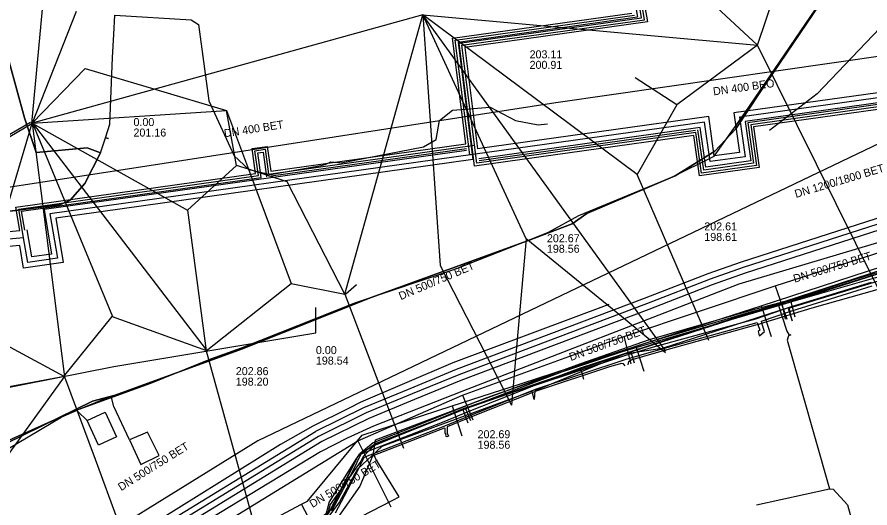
# Model space of a CAD drawing. Extents: x -600309 to -598967, y -1161267 to -1160292.
# Drawn here: x -599207.4 to -599122.1, y -1161207.9 to -1161158.8 of the extents above; entities that cross this region are included whole.
import ezdxf

# ---------------------------------------------------------------- set-up
doc = ezdxf.new("R2010")
doc.units = 0
for name, color, linetype in [('Vrstva 10', 7, 'Continuous'), ('Vrstva 12', 7, 'Continuous'), ('Vrstva 13', 7, 'Continuous'), ('Vrstva 16', 7, 'Continuous'), ('Vrstva 29', 7, 'Continuous'), ('Vrstva 30', 7, 'Continuous'), ('Vrstva 32', 7, 'Continuous'), ('Vrstva 42', 7, 'Continuous'), ('Vrstva 43', 7, 'Continuous'), ('Vrstva 44', 7, 'Continuous'), ('Vrstva 45', 7, 'Continuous'), ('Vrstva 54', 7, 'Continuous'), ('Vrstva 55', 7, 'Continuous'), ('Vrstva 58', 7, 'Continuous'), ('Vrstva 9', 7, 'Continuous')]:
    doc.layers.add(name, color=color, linetype=linetype)

msp = doc.modelspace()

# ---------------------------------------------------------------- linework, layer by layer
at = {"layer": 'Vrstva 10'}
for p, q in [((-599222.829, -1161227.885), (-599177.572, -1161200.212)), ((-599176.946, -1161201.236), (-599222.203, -1161228.909))]:
    msp.add_line(p, q, dxfattribs=at)
for points in [[(-599177.525, -1161200.186), (-599172.738, -1161197.819), (-599168.117, -1161195.906), (-599163.463, -1161194.003), (-599144.669, -1161186.887), (-599138.313, -1161184.436), (-599134.984, -1161183.26), (-599102.145, -1161172.699)], [(-599101.777, -1161173.841), (-599134.6, -1161184.398), (-599137.897, -1161185.561), (-599144.24, -1161188.008), (-599163.024, -1161195.12), (-599167.661, -1161197.016), (-599172.242, -1161198.913), (-599176.993, -1161201.262)]]:
    msp.add_lwpolyline(points, dxfattribs=at)
at = {"layer": 'Vrstva 12'}
for points in [[(-599127.15, -1161186.44), (-599119.43, -1161184.22), (-599103.26, -1161181.44), (-599103.41, -1161180.37), (-599092.98, -1161177.14), (-599084.3, -1161174.04), (-599076.1, -1161169.75)], [(-599131.32, -1161187.44), (-599123.41, -1161184.92), (-599114.28, -1161182.23)], [(-599130.04, -1161187.27), (-599127.15, -1161186.44)], [(-599155.4, -1161195.1), (-599146.88, -1161192.21), (-599130.56, -1161187.43), (-599130.04, -1161187.27)], [(-599134.77, -1161188.56), (-599131.32, -1161187.44)], [(-599131.32, -1161187.44), (-599130.42, -1161190.2)], [(-599130.04, -1161187.27), (-599129.62, -1161188.75)], [(-599151.07, -1161193.85), (-599134.77, -1161188.56)], [(-599130.42, -1161190.2), (-599130.24, -1161190.51), (-599130.04, -1161190.55)], [(-599130.04, -1161190.55), (-599130.27, -1161190.65), (-599130.39, -1161191.08), (-599126.17, -1161205.96)], [(-599162.594, -1161197.87), (-599162.57, -1161197.86), (-599153.29, -1161194.7), (-599151.07, -1161193.85)], [(-599151.07, -1161193.85), (-599150.78, -1161194.98)], [(-599159.76, -1161196.58), (-599155.4, -1161195.1)], [(-599163.1, -1161197.85), (-599160.94, -1161197.03)], [(-599160.94, -1161197.03), (-599159.76, -1161196.58)], [(-599171.87, -1161201.68), (-599162.594, -1161197.87)], [(-599171.56, -1161201.06), (-599163.1, -1161197.85)], [(-599162.594, -1161197.87), (-599162.085, -1161199.131)], [(-599171.77, -1161202.4), (-599171.56, -1161201.06)], [(-599175.36, -1161206.81), (-599173.21, -1161202.5), (-599171.87, -1161201.68)], [(-599171.237, -1161203.467), (-599171.54, -1161202.98), (-599171.77, -1161202.4)], [(-599169.19, -1161206.76), (-599171.237, -1161203.467)], [(-599133.46, -1161207.54), (-599126.17, -1161205.96)], [(-599126.17, -1161205.96), (-599125.8, -1161205.99), (-599124.38, -1161207.56), (-599119.71, -1161224.51), (-599120.79, -1161225.09), (-599118.96, -1161232.39)], [(-599186.65, -1161215.74), (-599169.83, -1161207.09)], [(-599177.11, -1161208.88), (-599175.96, -1161208), (-599175.36, -1161206.81)], [(-599169.83, -1161207.09), (-599169.19, -1161206.76)]]:
    msp.add_lwpolyline(points, dxfattribs=at)
at = {"layer": 'Vrstva 13'}
for points in [[(-599087.218, -1160924.142), (-599087.278, -1160924.842), (-599087.456, -1160926.459), (-599092.039, -1160965.733), (-599102.206, -1161043.368), (-599112.605, -1161116.263), (-599117.926, -1161169.4), (-599117.996, -1161169.89), (-599183.336, -1161201.145), (-599207.239, -1161215.957)], [(-599236.681, -1161231.481), (-599227.041, -1161230.092), (-599220.213, -1161229.089), (-599218.605, -1161228.856), (-599213.52, -1161225.93), (-599212.696, -1161225.456), (-599207.28, -1161222.57), (-599199.078, -1161218.2), (-599178.982, -1161207.493), (-599178.382, -1161207.174), (-599172.904, -1161200.579), (-599163.903, -1161197.661), (-599156.96, -1161195.41), (-599145.531, -1161191.704), (-599133.008, -1161187.644), (-599113.264, -1161181.224), (-599091.42, -1161174.16), (-599091.258, -1161174.108)], [(-599133.008, -1161187.644), (-599132.951, -1161187.82), (-599132.006, -1161190.735)], [(-599145.531, -1161191.704), (-599145.464, -1161191.911), (-599144.745, -1161194.18)], [(-599163.903, -1161197.661), (-599163.701, -1161198.283), (-599162.936, -1161200.642)], [(-599178.982, -1161207.493), (-599178.928, -1161207.594), (-599176.462, -1161212.223)]]:
    msp.add_lwpolyline(points, dxfattribs=at)
at = {"layer": 'Vrstva 16'}
for points in [[(-599219.43, -1161231.74), (-599218.74, -1161230.85), (-599216.99, -1161228.5), (-599214.8, -1161226.16), (-599212.14, -1161224.21), (-599207.32, -1161221.58), (-599190.42, -1161211.64), (-599173.33, -1161201.14), (-599162.87, -1161196.58), (-599146.75, -1161190.72), (-599131.59, -1161185.67), (-599112.07, -1161179.391), (-599084.96, -1161170.67), (-599081.61, -1161171.76), (-599079.54, -1161170.52), (-599077.39, -1161169.24), (-599071.31, -1161165.62)], [(-599131.59, -1161185.67), (-599130.44, -1161188.98)], [(-599146.75, -1161190.72), (-599146.03, -1161193.47)], [(-599162.87, -1161196.58), (-599161.85, -1161199.04)], [(-599173.33, -1161201.14), (-599170.03, -1161207.74)]]:
    msp.add_lwpolyline(points, dxfattribs=at)
at = {"layer": 'Vrstva 29'}
for p, q in [((-599144.668, -1161159.06), (-599149.364, -1161131.366)), ((-599107.527, -1161164.917), (-599135.165, -1161168.787)), ((-599107.259, -1161165.792), (-599134.046, -1161169.558)), ((-599138.67, -1161169.278), (-599161.85, -1161172.53)), ((-599139.533, -1161170.328), (-599161.438, -1161173.407)), ((-599182.254, -1161174.485), (-599161.665, -1161171.596)), ((-599161.85, -1161172.53), (-599204.124, -1161178.46)), ((-599206.763, -1161180.846), (-599213.883, -1161181.494))]:
    msp.add_line(p, q, dxfattribs=at)
for points in [[(-599162.147, -1161172.567), (-599163.588, -1161161.098), (-599145.661, -1161158.593)], [(-599161.438, -1161173.407), (-599162.919, -1161161.61), (-599144.668, -1161159.06)], [(-599135.165, -1161168.787), (-599134.61, -1161172.747), (-599138.115, -1161173.238), (-599138.67, -1161169.278)], [(-599134.046, -1161169.558), (-599133.476, -1161173.617), (-599138.963, -1161174.388), (-599139.533, -1161170.328)], [(-599183.284, -1161174.629), (-599183.631, -1161172.153), (-599182.601, -1161172.008), (-599182.254, -1161174.485)], [(-599206.763, -1161180.846), (-599207.246, -1161177.991), (-599183.284, -1161174.629)], [(-599204.124, -1161178.46), (-599203.373, -1161182.899), (-599206.345, -1161183.316), (-599206.763, -1161180.846)]]:
    msp.add_lwpolyline(points, dxfattribs=at)
at = {"layer": 'Vrstva 30'}
for p, q in [((-599150.573, -1161128.113), (-599145.372, -1161158.805)), ((-599144.957, -1161158.848), (-599149.652, -1161131.161)), ((-599149.076, -1161131.57), (-599144.378, -1161159.272)), ((-599108.091, -1161164.491), (-599135.729, -1161168.361)), ((-599107.458, -1161165.413), (-599134.601, -1161169.213)), ((-599107.294, -1161165.545), (-599134.329, -1161169.345)), ((-599107.224, -1161166.04), (-599133.763, -1161169.771)), ((-599138.245, -1161168.714), (-599161.368, -1161171.957)), ((-599139.096, -1161169.842), (-599161.245, -1161172.95)), ((-599139.746, -1161170.61), (-599161.654, -1161173.69)), ((-599161.189, -1161173.12), (-599139.568, -1161170.08)), ((-599182.041, -1161174.203), (-599162.537, -1161171.465)), ((-599162.456, -1161172.111), (-599204.703, -1161178.036)), ((-599162.475, -1161171.962), (-599182.219, -1161174.733)), ((-599161.837, -1161173.033), (-599203.545, -1161178.883)), ((-599213.523, -1161180.708), (-599207.138, -1161180.127)), ((-599207.137, -1161181.633), (-599213.815, -1161182.241))]:
    msp.add_line(p, q, dxfattribs=at)
for points in [[(-599162.537, -1161171.465), (-599163.867, -1161160.885), (-599145.951, -1161158.381)], [(-599145.372, -1161158.805), (-599163.309, -1161161.311), (-599161.837, -1161173.033)], [(-599161.654, -1161173.69), (-599163.198, -1161161.397), (-599144.957, -1161158.848)], [(-599144.378, -1161159.272), (-599162.64, -1161161.823), (-599161.368, -1161171.957)], [(-599135.729, -1161168.361), (-599135.175, -1161172.321), (-599137.689, -1161172.673), (-599138.245, -1161168.714)], [(-599133.763, -1161169.771), (-599133.194, -1161173.83), (-599139.176, -1161174.67), (-599139.746, -1161170.61)], [(-599134.329, -1161169.345), (-599133.758, -1161173.404), (-599138.75, -1161174.106), (-599139.32, -1161170.045)], [(-599134.601, -1161169.213), (-599134.045, -1161173.173), (-599138.541, -1161173.803), (-599139.096, -1161169.842)], [(-599183.567, -1161174.416), (-599183.913, -1161171.94), (-599182.388, -1161171.726), (-599182.041, -1161174.203)], [(-599183.001, -1161174.842), (-599183.349, -1161172.366), (-599182.814, -1161172.29), (-599182.467, -1161174.768)], [(-599207.138, -1161180.127), (-599207.535, -1161177.779), (-599183.567, -1161174.416)], [(-599206.639, -1161180.082), (-599206.957, -1161178.203), (-599183.001, -1161174.842)], [(-599204.703, -1161178.036), (-599203.952, -1161182.475), (-599205.933, -1161182.753), (-599206.389, -1161180.059)], [(-599203.545, -1161178.883), (-599202.794, -1161183.323), (-599206.757, -1161183.879), (-599207.137, -1161181.633)]]:
    msp.add_lwpolyline(points, dxfattribs=at)
at = {"layer": 'Vrstva 32'}
msp.add_lwpolyline([(-599209.53, -1161201.64), (-599203.34, -1161198.88), (-599201.57, -1161198.11), (-599194.04, -1161195.4), (-599188.04, -1161192.97), (-599184.98, -1161191.86), (-599173.54, -1161187.31), (-599163.54, -1161183.97), (-599155.99, -1161180.99), (-599154.28, -1161180.28), (-599151.25, -1161178.64), (-599141.92, -1161174.79), (-599137.7, -1161172.68), (-599134.68, -1161168.41), (-599126.03, -1161155.73), (-599122.59, -1161150.46), (-599118.56, -1161144.84)], dxfattribs=at)
at = {"layer": 'Vrstva 42'}
for p, q in [((-599197.742, -1161197.73), (-599197.996, -1161196.689)), ((-599196.181, -1161201.069), (-599197.742, -1161197.73))]:
    msp.add_line(p, q, dxfattribs=at)
for points in [[(-599206.057, -1161169.33), (-599229.145, -1161182.646), (-599237.128, -1161175.273)], [(-599237.208, -1161175.358), (-599226.27, -1161199.094), (-599202.676, -1161194.69)], [(-599175.922, -1161208.157), (-599173.805, -1161204.133), (-599173.004, -1161202.471), (-599164.867, -1161199.302), (-599162.193, -1161198.203), (-599155.716, -1161195.619), (-599146.633, -1161192.617), (-599143.623, -1161191.738), (-599133.526, -1161188.947), (-599130.055, -1161187.772), (-599121.979, -1161185.28)], [(-599175.569, -1161208.345), (-599173.448, -1161204.313), (-599172.712, -1161202.787), (-599164.718, -1161199.673), (-599162.043, -1161198.574), (-599155.579, -1161195.995), (-599146.514, -1161192.999), (-599143.514, -1161192.123), (-599133.408, -1161189.33), (-599133.345, -1161189.512), (-599133.142, -1161190.099), (-599133.301, -1161190.225), (-599133.227, -1161190.5), (-599133.179, -1161190.654), (-599132.682, -1161190.237), (-599132.924, -1161189.378), (-599132.977, -1161189.189), (-599129.932, -1161188.153), (-599121.889, -1161185.671)], [(-599146.286, -1161193.552), (-599146.25, -1161193.21), (-599146, -1161193.07), (-599143.459, -1161192.315), (-599133.536, -1161189.573), (-599133.345, -1161189.512), (-599132.924, -1161189.378), (-599132.733, -1161189.317), (-599127.89, -1161187.86), (-599121.39, -1161186.02)], [(-599146.615, -1161193.657), (-599146.78, -1161193.45), (-599146.98, -1161193.41), (-599148.159, -1161193.753), (-599155.51, -1161196.183), (-599161.968, -1161198.759), (-599164.403, -1161199.76), (-599164.394, -1161200.374), (-599164.256, -1161200.693), (-599164.427, -1161200.762), (-599164.536, -1161200.698), (-599164.516, -1161200.582), (-599164.594, -1161200.361), (-599164.607, -1161199.928), (-599164.693, -1161199.878), (-599171.842, -1161202.663), (-599171.91, -1161202.74), (-599172.06, -1161203.17), (-599173.12, -1161205.7), (-599176.14, -1161209.94)], [(-599201.46, -1161198.107), (-599201.13, -1161197.962), (-599197.996, -1161196.689)], [(-599212.893, -1161204.647), (-599202.928, -1161198.754), (-599201.46, -1161198.107)], [(-599200.415, -1161199.131), (-599201.364, -1161198.201), (-599201.46, -1161198.107)]]:
    msp.add_lwpolyline(points, dxfattribs=at)
for points in [[(-599197.455, -1161200.765), (-599199.259, -1161201.595), (-599200.415, -1161199.131), (-599198.596, -1161198.281)], [(-599195.021, -1161203.527), (-599193.205, -1161202.628), (-599194.364, -1161200.281), (-599196.181, -1161201.069)]]:
    msp.add_lwpolyline(points, close=True, dxfattribs=at)
at = {"layer": 'Vrstva 43'}
for points in [[(-599231.603, -1161214.537), (-599231.299, -1161214.637), (-599225.65, -1161214.556), (-599224.409, -1161214.096), (-599217.326, -1161207.81), (-599208.437, -1161201.372), (-599199.865, -1161197.199), (-599197.61, -1161196.602), (-599184.96, -1161191.987), (-599171.998, -1161186.819), (-599156.375, -1161181.148), (-599151.889, -1161179.442), (-599150.449, -1161178.421), (-599141.612, -1161174.656), (-599137.622, -1161172.191), (-599135.535, -1161169.955), (-599133.141, -1161166.322), (-599124.503, -1161153.575), (-599115.505, -1161140.407), (-599110.108, -1161133.493), (-599109.449, -1161129.787)], [(-599231.603, -1161214.537), (-599231.299, -1161214.637), (-599225.65, -1161214.556), (-599224.409, -1161214.096), (-599217.326, -1161207.81), (-599208.437, -1161201.372), (-599199.865, -1161197.199), (-599197.61, -1161196.602), (-599184.96, -1161191.987), (-599171.998, -1161186.819), (-599156.375, -1161181.148), (-599151.889, -1161179.442), (-599150.449, -1161178.421), (-599141.612, -1161174.656), (-599137.622, -1161172.191), (-599135.535, -1161169.955), (-599133.141, -1161166.322), (-599124.503, -1161153.575), (-599115.505, -1161140.407), (-599110.108, -1161133.493), (-599109.449, -1161129.787)], [(-599115.505, -1161140.407), (-599124.503, -1161153.575), (-599133.141, -1161166.322), (-599135.535, -1161169.955), (-599137.622, -1161172.191), (-599141.612, -1161174.656), (-599150.449, -1161178.421), (-599151.889, -1161179.442), (-599156.375, -1161181.148), (-599171.998, -1161186.819), (-599184.96, -1161191.987), (-599197.61, -1161196.602), (-599199.865, -1161197.199), (-599208.437, -1161201.372)]]:
    msp.add_lwpolyline(points, dxfattribs=at)
at = {"layer": 'Vrstva 44'}
for points in [[(-599081.64, -1161173.47), (-599082.21, -1161173.82), (-599087.95, -1161175.63), (-599091.99, -1161176.99), (-599097.87, -1161178.54), (-599103.64, -1161179.7), (-599110.36, -1161181.1), (-599114.01, -1161182.16), (-599120.79, -1161184.02), (-599130.63, -1161187.22), (-599134.03, -1161188.13), (-599144.2, -1161191.04), (-599151.08, -1161193.44), (-599161.63, -1161197.31), (-599167.89, -1161199.83), (-599171.8, -1161201.36), (-599173.15, -1161202.45), (-599173.46, -1161202.88), (-599176.2, -1161207.24), (-599176.65, -1161208.93)], [(-599081.54, -1161173.66), (-599082.07, -1161174.04), (-599087.85, -1161175.85), (-599091.91, -1161177.26), (-599097.84, -1161178.87), (-599103.53, -1161180), (-599110.23, -1161181.29), (-599113.98, -1161182.32), (-599120.74, -1161184.29), (-599130.55, -1161187.43), (-599133.97, -1161188.26), (-599144.1, -1161191.26), (-599151.03, -1161193.57), (-599161.56, -1161197.57), (-599167.81, -1161200.06), (-599171.68, -1161201.59), (-599172.79, -1161202.71), (-599173.05, -1161203.18), (-599176.09, -1161207.51), (-599176.55, -1161209.09)]]:
    msp.add_lwpolyline(points, dxfattribs=at)
at = {"layer": 'Vrstva 45'}
msp.add_line((-599174.529, -1161186.455), (-599173.47, -1161185.51), dxfattribs=at)
at = {"layer": 'Vrstva 54'}
for points in [[(-599133.37, -1161161.61), (-599143.78, -1161151.92)], [(-599133.37, -1161161.61), (-599130.833, -1161154.066)], [(-599201.5, -1161158.23), (-599205.9, -1161169.38)], [(-599166.82, -1161158.55), (-599193.64, -1161165.98)], [(-599174.64, -1161186.48), (-599166.82, -1161158.55)], [(-599166.901, -1161158.516), (-599142.555, -1161192.202)], [(-599166.82, -1161158.55), (-599165.1, -1161183.62)], [(-599156.51, -1161180.95), (-599166.82, -1161158.55)], [(-599145.4, -1161174.54), (-599166.82, -1161158.55)], [(-599166.82, -1161158.55), (-599133.37, -1161161.61)], [(-599133.37, -1161161.61), (-599141.45, -1161167.55)], [(-599123.54, -1161181.43), (-599133.37, -1161161.61)], [(-599205.9, -1161169.38), (-599200.595, -1161163.916)], [(-599200.595, -1161163.916), (-599193.64, -1161165.98)], [(-599141.45, -1161167.55), (-599145.594, -1161164.855)], [(-599193.64, -1161165.98), (-599205.9, -1161169.38)], [(-599193.64, -1161165.98), (-599186.46, -1161168.12)], [(-599205.9, -1161169.38), (-599186.46, -1161168.12)], [(-599185.46, -1161173.61), (-599186.46, -1161168.12)], [(-599186.46, -1161168.12), (-599184.27, -1161174)], [(-599141.45, -1161167.55), (-599145.4, -1161174.54)], [(-599210.21, -1161183.79), (-599205.9, -1161169.38)], [(-599205.9, -1161169.38), (-599196.43, -1161174.7)], [(-599205.9, -1161169.38), (-599204.54, -1161180.05)], [(-599205.895, -1161169.316), (-599188.493, -1161192.07)], [(-599205.882, -1161169.403), (-599197.882, -1161188.725)], [(-599185.46, -1161173.61), (-599190.37, -1161178.1)], [(-599184.27, -1161174), (-599185.46, -1161173.61)], [(-599184.27, -1161174), (-599180, -1161185.43)], [(-599180.41, -1161175.25), (-599184.27, -1161174)], [(-599196.43, -1161174.7), (-599190.37, -1161178.1)], [(-599140.14, -1161186.73), (-599145.4, -1161174.54)], [(-599174.64, -1161186.48), (-599180.41, -1161175.25)], [(-599190.37, -1161178.1), (-599188.5, -1161192.14)], [(-599204.54, -1161180.05), (-599202.67, -1161194.75)], [(-599156.51, -1161180.95), (-599157.46, -1161191.79)], [(-599146.98, -1161188.73), (-599156.51, -1161180.95)], [(-599121.1, -1161186.34), (-599123.54, -1161181.43)], [(-599165.1, -1161183.62), (-599160.48, -1161192.67)], [(-599188.5, -1161192.14), (-599180, -1161185.43)], [(-599180, -1161185.43), (-599174.64, -1161186.48)], [(-599174.64, -1161186.48), (-599170.71, -1161196.81)], [(-599138.24, -1161191.12), (-599140.14, -1161186.73)], [(-599202.752, -1161194.752), (-599197.896, -1161188.727), (-599188.468, -1161192.129)], [(-599142.56, -1161192.34), (-599146.98, -1161188.73)], [(-599208.537, -1161191.548), (-599202.728, -1161194.698)], [(-599157.46, -1161191.79), (-599157.97, -1161197.59)], [(-599188.5, -1161192.14), (-599185.48, -1161203.13)], [(-599160.48, -1161192.67), (-599157.97, -1161197.59)], [(-599215.05, -1161211.85), (-599202.67, -1161194.75)], [(-599202.67, -1161194.75), (-599199.613, -1161202.997)], [(-599170.71, -1161196.81), (-599168.78, -1161201.9)], [(-599199.613, -1161202.997), (-599197.29, -1161209.26)], [(-599185.48, -1161203.13), (-599182.481, -1161214.05)]]:
    msp.add_lwpolyline(points, dxfattribs=at)
at = {"layer": 'Vrstva 55'}
for points in [[(-599090.84, -1161095.91), (-599091.19, -1161096.46), (-599085.6, -1161130.6), (-599089.89, -1161130.36), (-599095.07, -1161129.87), (-599108.77, -1161128.97), (-599109.79, -1161133.07), (-599110.065, -1161137.802), (-599115.78, -1161152.62), (-599120.426, -1161159.167), (-599127.414, -1161166.476), (-599132.16, -1161170.12)], [(-599215.174, -1161139.059), (-599214.602, -1161138.897), (-599213.008, -1161138.109), (-599211.683, -1161143.701), (-599213.729, -1161144.313), (-599212.087, -1161149.952), (-599208.209, -1161163.266), (-599206.659, -1161168.876), (-599205.5, -1161172.326), (-599200.408, -1161171.87), (-599199.056, -1161172.349), (-599200.643, -1161175.441), (-599202.105, -1161177.101), (-599203.137, -1161177.559), (-599209.466, -1161178.343), (-599209.63, -1161178.404), (-599209.936, -1161178.972)], [(-599215.174, -1161139.059), (-599214.602, -1161138.897), (-599213.008, -1161138.109), (-599211.683, -1161143.701), (-599213.729, -1161144.313), (-599212.087, -1161149.952), (-599208.209, -1161163.266), (-599206.659, -1161168.876), (-599205.5, -1161172.326), (-599200.408, -1161171.87), (-599199.056, -1161172.349), (-599200.643, -1161175.441), (-599202.105, -1161177.101), (-599203.137, -1161177.559), (-599209.466, -1161178.343), (-599209.63, -1161178.404), (-599209.936, -1161178.972)], [(-599209.466, -1161178.343), (-599203.137, -1161177.559), (-599202.105, -1161177.101), (-599200.643, -1161175.441), (-599199.056, -1161172.349), (-599198.571, -1161170.865), (-599198.277, -1161170.923), (-599198.571, -1161170.865), (-599198.119, -1161169.479), (-599197.871, -1161162.822), (-599197.749, -1161160.539), (-599197.629, -1161158.579)], [(-599197.629, -1161158.579), (-599190.004, -1161159.051), (-599189.277, -1161159.537), (-599188.238, -1161167.173), (-599185.69, -1161172.674), (-599184.228, -1161174.02), (-599182.058, -1161174.537), (-599177.011, -1161173.639), (-599176.542, -1161173.494), (-599176.027, -1161173.243), (-599174.996, -1161173.347), (-599166.778, -1161171.744), (-599165.486, -1161171.029), (-599165.16, -1161169.13), (-599163.883, -1161168.096), (-599160.113, -1161167.802), (-599157.578, -1161169.139), (-599155.299, -1161169.55), (-599154.359, -1161169.466)], [(-599120.41, -1161184.93), (-599130.31, -1161187.93), (-599129.912, -1161189.14), (-599130.19, -1161187.83), (-599142.89, -1161191.91), (-599146.7, -1161192.49), (-599155.63, -1161196.15), (-599155.714, -1161197.014), (-599155.905, -1161196.173), (-599170.94, -1161201.72), (-599173.37, -1161203.98), (-599175.18, -1161207.26), (-599177, -1161209.72)], [(-599234.11, -1161215.31), (-599230.82, -1161206.17), (-599229.08, -1161203.73), (-599227.68, -1161201.37), (-599219.16, -1161197.94), (-599197.75, -1161193.73), (-599177.547, -1161190.372), (-599177.547, -1161187.831)]]:
    msp.add_lwpolyline(points, dxfattribs=at)
at = {"layer": 'Vrstva 58'}
for points in [[(-599229.253, -1161183.206), (-599205.947, -1161169.417), (-599203.837, -1161146.882), (-599196.737, -1161130.624), (-599174.357, -1161126.869), (-599175.283, -1161109.17)], [(-599209.466, -1161178.343), (-599203.137, -1161177.559), (-599202.105, -1161177.101), (-599200.643, -1161175.441), (-599199.056, -1161172.349), (-599200.408, -1161171.87), (-599205.5, -1161172.326), (-599206.659, -1161168.876), (-599208.209, -1161163.266)], [(-599130.93, -1161187.4), (-599122.04, -1161184.65), (-599114.15, -1161182.32), (-599113.69, -1161184.28)], [(-599146.02, -1161192.27), (-599130.93, -1161187.4)], [(-599130.93, -1161187.4), (-599130.59, -1161188.99)], [(-599162.83, -1161198.01), (-599151.92, -1161194.27), (-599146.02, -1161192.27)], [(-599146.02, -1161192.27), (-599145.712, -1161193.369)], [(-599177.07, -1161208.93), (-599176.27, -1161208.41), (-599173.3, -1161202.66), (-599171.57, -1161201.43), (-599162.83, -1161198.01)], [(-599162.83, -1161198.01), (-599162.35, -1161199.35)]]:
    msp.add_lwpolyline(points, dxfattribs=at)
at = {"layer": 'Vrstva 9'}
for p, q in [((-599153.533, -1161167.318), (-599099.52, -1161159.572)), ((-599192.708, -1161173.402), (-599153.533, -1161167.318)), ((-599231.668, -1161179.338), (-599192.708, -1161173.402)), ((-599106.503, -1161176.894), (-599135.22, -1161185.499)), ((-599135.22, -1161185.499), (-599162.934, -1161196.229)), ((-599177.259, -1161200.724), (-599222.516, -1161228.397))]:
    msp.add_line(p, q, dxfattribs=at)
for points in [[(-599101.961, -1161173.27), (-599134.792, -1161183.829), (-599138.105, -1161184.999), (-599144.455, -1161187.448), (-599163.243, -1161194.562), (-599167.889, -1161196.461), (-599172.49, -1161198.366), (-599177.259, -1161200.724)], [(-599148.25, -1161187.53), (-599163.823, -1161193.36), (-599173.02, -1161197.273), (-599174.28, -1161197.91)], [(-599162.934, -1161196.229), (-599171.762, -1161199.697), (-599174.395, -1161200.878), (-599177.071, -1161202.27), (-599190.218, -1161210.22)], [(-599174.28, -1161197.91), (-599177.83, -1161199.703), (-599181.061, -1161201.531), (-599199.366, -1161212.932)]]:
    msp.add_lwpolyline(points, dxfattribs=at)

# ---------------------------------------------------------------- texts
at = {"layer": 'Vrstva 12'}
for s, p in [('203.11', (-599156.16, -1161162.913)), ('200.91', (-599156.16, -1161163.963)), ('0.00', (-599195.769, -1161169.683)), ('201.16', (-599195.769, -1161170.733)), ('202.61', (-599138.688, -1161180.116)), ('202.67', (-599154.427, -1161181.299)), ('198.61', (-599138.688, -1161181.166)), ('198.56', (-599154.427, -1161182.349)), ('0.00', (-599177.528, -1161192.483)), ('198.54', (-599177.528, -1161193.533)), ('202.86', (-599185.538, -1161194.587)), ('198.20', (-599185.538, -1161195.637)), ('202.69', (-599161.359, -1161200.894)), ('198.56', (-599161.359, -1161201.944))]:
    msp.add_text(s, height=0.8, dxfattribs=at).set_placement(p)
for s, rotation, p in [('DN 400 BEO', 7.92939, (-599137.758, -1161166.619)), ('DN 400 BET', 8.8277, (-599186.655, -1161170.813)), ('DN 1200/1800 BET', 16.61578, (-599129.52, -1161176.873)), ('DN 500/750 BET', 16.93597, (-599129.652, -1161185.351)), ('DN 500/750 BET', 23.05359, (-599169.04, -1161187.098)), ('DN 500/750 BET', 20.10258, (-599152.031, -1161193.185)), ('DN 500/750 BET', 31.91612, (-599197.005, -1161206.192)), ('DN 500/750 BET', 31.16196, (-599177.869, -1161207.881))]:
    msp.add_text(s, height=0.8, rotation=rotation, dxfattribs=at).set_placement(p)

doc.saveas('drawing.dxf')
